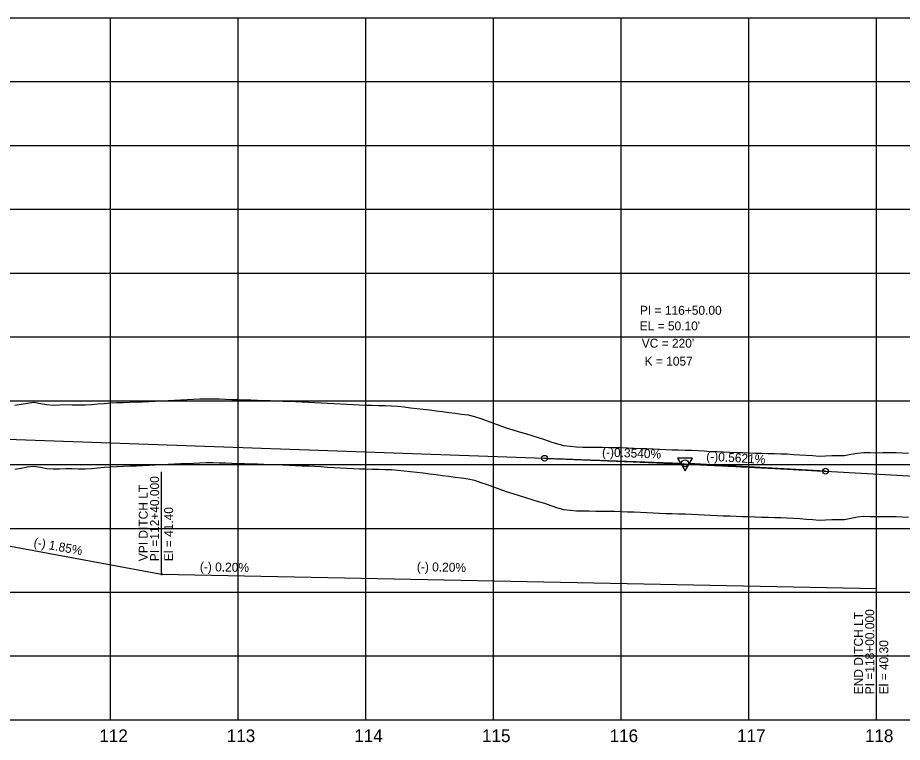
# Model space of a CAD drawing. Extents: x 2345490 to 2436403, y 465165 to 573888.
# Drawn here: x 2391449 to 2392142, y 557766 to 558334 of the extents above; entities that cross this region are included whole.
import ezdxf

# ---------------------------------------------------------------- set-up
doc = ezdxf.new("R2010")
doc.units = 0
for name, color, linetype in [('Old_Level_1', 7, 'Continuous'), ('Old_Level_2', 7, 'Continuous'), ('Old_Level_3', 7, 'Continuous'), ('Old_Level_57', 7, 'Continuous'), ('Old_Level_62', 7, 'Continuous'), ('Old_Level_63', 7, 'Continuous')]:
    doc.layers.add(name, color=color, linetype=linetype)

msp = doc.modelspace()

# ---------------------------------------------------------------- linework, layer by layer
at = {"layer": 'Old_Level_1'}
for points in [[(2391446.5425, 557980.5135), (2391451.5425, 557981.31125), (2391456.5425, 557982.196), (2391461.5425, 557982.9475), (2391466.5425, 557982.03475), (2391471.5425, 557981.122), (2391476.5425, 557980.69925), (2391481.5425, 557980.8645), (2391486.5425, 557981.02725), (2391491.5425, 557981.009), (2391496.5425, 557980.8565), (2391501.5425, 557980.7535), (2391506.5425, 557981.079), (2391511.5425, 557981.584), (2391516.5425, 557982.04675), (2391521.5425, 557982.378), (2391526.5425, 557982.648), (2391531.5425, 557982.81), (2391536.5425, 557982.9695), (2391541.5425, 557983.12625), (2391546.5425, 557983.319), (2391551.5425, 557983.57875), (2391556.5425, 557983.8355), (2391561.5425, 557984.0895), (2391566.5425, 557984.34075), (2391571.5425, 557984.5895), (2391576.5425, 557984.809), (2391581.5425, 557985.023), (2391586.5425, 557985.23525), (2391591.5425, 557985.452), (2391596.5425, 557985.6655), (2391601.5425, 557985.605), (2391606.5425, 557985.4615), (2391611.5425, 557985.31525), (2391616.5425, 557985.1495), (2391621.5425, 557984.99775), (2391626.5425, 557984.84875), (2391631.5425, 557984.70025), (2391636.5425, 557984.55125), (2391641.5425, 557984.38075), (2391646.5425, 557984.21075), (2391651.5425, 557984.0415), (2391656.5425, 557983.879), (2391661.5425, 557983.7025), (2391666.5425, 557983.46075), (2391671.5425, 557983.21975), (2391676.5425, 557982.9795), (2391681.5425, 557982.72575), (2391686.5425, 557982.44925), (2391691.5425, 557982.17), (2391696.5425, 557981.89125), (2391701.5425, 557981.6155), (2391706.5425, 557981.34125), (2391711.5425, 557981.068), (2391716.5425, 557980.85375), (2391721.5425, 557980.7165), (2391726.5425, 557980.58025), (2391731.5425, 557980.44525), (2391736.5425, 557980.311), (2391741.5425, 557980.178), (2391746.5425, 557979.7255), (2391751.5425, 557979.1845), (2391756.5425, 557978.648), (2391761.5425, 557978.1165), (2391766.5425, 557977.5855), (2391771.5425, 557976.92725), (2391776.5425, 557976.27425), (2391781.5425, 557975.637), (2391786.5425, 557974.99275), (2391791.5425, 557974.32575), (2391796.5425, 557973.664), (2391801.5425, 557972.9835), (2391806.5425, 557971.866), (2391811.5425, 557970.1415), (2391816.5425, 557968.34325), (2391821.5425, 557966.565)], [(2391821.5425, 557966.565), (2391826.5425, 557964.773), (2391831.5425, 557962.97675), (2391836.5425, 557961.30675), (2391841.5425, 557959.831), (2391846.5425, 557958.3785), (2391851.5425, 557956.829), (2391856.5425, 557955.19725), (2391861.5425, 557953.727), (2391866.5425, 557951.95725), (2391871.5425, 557950.21225), (2391876.5425, 557948.94625), (2391881.5425, 557948.406), (2391886.5425, 557947.9295), (2391891.5425, 557947.7915), (2391896.5425, 557947.73525), (2391901.5425, 557947.67), (2391906.5425, 557947.61875), (2391911.5425, 557947.571), (2391916.5425, 557947.5265), (2391921.5425, 557947.4), (2391926.5425, 557947.1775), (2391931.5425, 557946.92775), (2391936.5425, 557946.68075), (2391941.5425, 557946.53675), (2391946.5425, 557946.308), (2391951.5425, 557946.06125), (2391956.5425, 557945.82175), (2391961.5425, 557945.7055), (2391966.5425, 557945.59275), (2391971.5425, 557945.4835), (2391976.5425, 557945.26025), (2391981.5425, 557945.01425), (2391986.5425, 557944.7285), (2391991.5425, 557944.43725), (2391996.5425, 557944.22575), (2392001.5425, 557944.02275), (2392006.5425, 557943.8225), (2392011.5425, 557943.625), (2392016.5425, 557943.472), (2392021.5425, 557943.28875), (2392026.5425, 557943.12075), (2392031.5425, 557942.98675), (2392036.5425, 557942.85475), (2392041.5425, 557942.725), (2392046.5425, 557942.59725), (2392051.5425, 557942.40125), (2392056.5425, 557942.071), (2392061.5425, 557941.74125), (2392066.5425, 557941.41325), (2392071.5425, 557941.08675), (2392076.5425, 557940.607), (2392081.5425, 557940.86425), (2392086.5425, 557941.1045), (2392091.5425, 557941.06425), (2392096.5425, 557941.16675), (2392101.5425, 557942.10775), (2392106.5425, 557943.04725), (2392111.5425, 557943.63475), (2392116.5425, 557943.4385), (2392121.5425, 557943.3605), (2392126.5425, 557943.43175), (2392131.5425, 557943.5015), (2392136.5425, 557943.41675), (2392141.5425, 557943.20475), (2392146.5425, 557942.99125)]]:
    msp.add_lwpolyline(points, dxfattribs=at)
at = {"layer": 'Old_Level_2'}
for p, q in [((2391351.5425, 558007.06225), (2391861.5425, 557989.00725)), ((2391861.5425, 557989.00725), (2391968.79425, 557985.21025)), ((2392081.5425, 557978.93), (2391974.28825, 557984.9585)), ((2392081.5425, 557978.93), (2392151.5425, 557974.99575))]:
    msp.add_line(p, q, dxfattribs=at)
msp.add_lwpolyline([(2391977.40375, 557989.22525), (2391965.66125, 557989.21075), (2391971.54475, 557979.0925)], close=True, dxfattribs=at)
for centre, radius in [((2391861.5425, 557989.00725), 2.25), ((2391971.5425, 557985.113), 2.75), ((2392081.5425, 557978.93), 2.25)]:
    msp.add_circle(centre, radius, dxfattribs=at)
msp.add_spline([(2391861.5425, 557989.00725), (2391865.9425, 557988.8505), (2391870.3425, 557988.692), (2391874.7425, 557988.5315), (2391879.1425, 557988.3695), (2391883.5425, 557988.2055), (2391887.9425, 557988.0395), (2391892.3425, 557987.872), (2391896.7425, 557987.7025), (2391901.1425, 557987.531), (2391905.5425, 557987.358), (2391909.9425, 557987.183), (2391914.3425, 557987.006), (2391918.7425, 557986.8275), (2391923.1425, 557986.647), (2391927.5425, 557986.4645), (2391931.9425, 557986.2805), (2391936.3425, 557986.0945), (2391940.7425, 557985.90675), (2391945.1425, 557985.717), (2391949.5425, 557985.5255), (2391953.9425, 557985.33225), (2391958.3425, 557985.13725), (2391962.7425, 557984.94025), (2391967.1425, 557984.74125), (2391971.5425, 557984.54075), (2391975.9425, 557984.33825), (2391980.3425, 557984.134), (2391984.7425, 557983.928), (2391989.1425, 557983.72), (2391993.5425, 557983.51025), (2391997.9425, 557983.2985), (2392002.3425, 557983.085), (2392006.7425, 557982.86975), (2392011.1425, 557982.65275), (2392015.5425, 557982.43375), (2392019.9425, 557982.213), (2392024.3425, 557981.9905), (2392028.7425, 557981.766), (2392033.1425, 557981.53975), (2392037.5425, 557981.31175), (2392041.9425, 557981.08175), (2392046.3425, 557980.85), (2392050.7425, 557980.6165), (2392055.1425, 557980.381), (2392059.5425, 557980.14375), (2392063.9425, 557979.90475), (2392068.3425, 557979.66375), (2392072.7425, 557979.421), (2392077.1425, 557979.1765), (2392081.5425, 557978.93)], degree=3, dxfattribs=at)
at = {"layer": 'Old_Level_3'}
for p, q in [((2391561.5425, 557898.113), (2391561.5425, 557978.51781)), ((2391371.5425, 557933.213), (2391561.5425, 557898.113)), ((2391561.5425, 557898.113), (2392121.5425, 557887.113)), ((2392121.5425, 557801.94697), (2392121.5425, 557887.113))]:
    msp.add_line(p, q, dxfattribs=at)
msp.add_circle((2391561.5425, 557898.113), 0.5, dxfattribs=at)
at = {"layer": 'Old_Level_57'}
for p, q in [((2381271.54275, 558334.11325), (2393041.55275, 558334.11325)), ((2391521.54225, 557784.21325), (2391521.54225, 558334.21325)), ((2391521.54225, 557784.11325), (2391521.54225, 558334.11325)), ((2391621.54225, 557784.21325), (2391621.54225, 558334.21325)), ((2391621.54225, 557784.11325), (2391621.54225, 558334.11325)), ((2391721.54225, 557784.21325), (2391721.54225, 558334.21325)), ((2391721.54225, 557784.11325), (2391721.54225, 558334.11325)), ((2391821.54225, 557784.21325), (2391821.54225, 558334.21325)), ((2391821.54225, 557784.11325), (2391821.54225, 558334.11325)), ((2391921.54225, 557784.21325), (2391921.54225, 558334.21325)), ((2391921.54225, 557784.11325), (2391921.54225, 558334.11325)), ((2392021.54225, 557784.21325), (2392021.54225, 558334.21325)), ((2392021.54225, 557784.11325), (2392021.54225, 558334.11325)), ((2392121.54225, 557784.21325), (2392121.54225, 558334.21325)), ((2392121.54225, 557784.11325), (2392121.54225, 558334.11325)), ((2381271.54275, 558284.11325), (2393041.55275, 558284.11325)), ((2381271.54275, 558234.11325), (2393041.55275, 558234.11325)), ((2381271.54275, 558184.11325), (2393041.55275, 558184.11325)), ((2381271.54275, 558134.11325), (2393041.55275, 558134.11325)), ((2381271.54275, 558084.11325), (2393041.55275, 558084.11325)), ((2381271.5425, 558034.11325), (2393041.55275, 558034.11325)), ((2381271.54275, 557984.11325), (2393041.55275, 557984.11325)), ((2381271.5425, 557934.11325), (2393041.55275, 557934.11325)), ((2381271.54275, 557884.11325), (2393041.55275, 557884.11325)), ((2381271.5425, 557834.11325), (2393041.55275, 557834.11325)), ((2381271.54275, 557784.11325), (2393041.55275, 557784.11325))]:
    msp.add_line(p, q, dxfattribs=at)
at = {"layer": 'Old_Level_62'}
for points in [[(2391446.5425, 558030.5195), (2391451.5425, 558031.31725), (2391456.5425, 558032.202), (2391461.5425, 558032.9535), (2391466.5425, 558032.04075), (2391471.5425, 558031.128), (2391476.5425, 558030.70525), (2391481.5425, 558030.8705), (2391486.5425, 558031.03325), (2391491.5425, 558031.015), (2391496.5425, 558030.8625), (2391501.5425, 558030.7595), (2391506.5425, 558031.085), (2391511.5425, 558031.59), (2391516.5425, 558032.05275), (2391521.5425, 558032.384), (2391526.5425, 558032.654), (2391531.5425, 558032.816), (2391536.5425, 558032.9755), (2391541.5425, 558033.13225), (2391546.5425, 558033.325), (2391551.5425, 558033.58475), (2391556.5425, 558033.8415), (2391561.5425, 558034.0955), (2391566.5425, 558034.34675), (2391571.5425, 558034.5955), (2391576.5425, 558034.815), (2391581.5425, 558035.029), (2391586.5425, 558035.24125), (2391591.5425, 558035.458), (2391596.5425, 558035.6715), (2391601.5425, 558035.611), (2391606.5425, 558035.4675), (2391611.5425, 558035.32125), (2391616.5425, 558035.1555), (2391621.5425, 558035.00375), (2391626.5425, 558034.85475), (2391631.5425, 558034.70625), (2391636.5425, 558034.55725), (2391641.5425, 558034.38675), (2391646.5425, 558034.21675), (2391651.5425, 558034.0475), (2391656.5425, 558033.885), (2391661.5425, 558033.7085), (2391666.5425, 558033.46675), (2391671.5425, 558033.22575), (2391676.5425, 558032.9855), (2391681.5425, 558032.73175), (2391686.5425, 558032.45525), (2391691.5425, 558032.176), (2391696.5425, 558031.89725), (2391701.5425, 558031.6215), (2391706.5425, 558031.34725), (2391711.5425, 558031.074), (2391716.5425, 558030.85975), (2391721.5425, 558030.7225), (2391726.5425, 558030.58625), (2391731.5425, 558030.45125), (2391736.5425, 558030.317), (2391741.5425, 558030.184), (2391746.5425, 558029.7315), (2391751.5425, 558029.1905), (2391756.5425, 558028.654), (2391761.5425, 558028.1225), (2391766.5425, 558027.5915), (2391771.5425, 558026.93325), (2391776.5425, 558026.28025), (2391781.5425, 558025.643), (2391786.5425, 558024.99875), (2391791.5425, 558024.33175), (2391796.5425, 558023.67), (2391801.5425, 558022.9895), (2391806.5425, 558021.872), (2391811.5425, 558020.1475), (2391816.5425, 558018.34925), (2391821.5425, 558016.571)], [(2391821.5425, 558016.571), (2391826.5425, 558014.779), (2391831.5425, 558012.98275), (2391836.5425, 558011.31275), (2391841.5425, 558009.837), (2391846.5425, 558008.3845), (2391851.5425, 558006.835), (2391856.5425, 558005.20325), (2391861.5425, 558003.733), (2391866.5425, 558001.96325), (2391871.5425, 558000.21825), (2391876.5425, 557998.95225), (2391881.5425, 557998.412), (2391886.5425, 557997.9355), (2391891.5425, 557997.7975), (2391896.5425, 557997.74125), (2391901.5425, 557997.676), (2391906.5425, 557997.62475), (2391911.5425, 557997.577), (2391916.5425, 557997.5325), (2391921.5425, 557997.406), (2391926.5425, 557997.1835), (2391931.5425, 557996.93375), (2391936.5425, 557996.68675), (2391941.5425, 557996.54275), (2391946.5425, 557996.314), (2391951.5425, 557996.06725), (2391956.5425, 557995.82775), (2391961.5425, 557995.7115), (2391966.5425, 557995.59875), (2391971.5425, 557995.4895), (2391976.5425, 557995.26625), (2391981.5425, 557995.02025), (2391986.5425, 557994.7345), (2391991.5425, 557994.44325), (2391996.5425, 557994.23175), (2392001.5425, 557994.02875), (2392006.5425, 557993.8285), (2392011.5425, 557993.631), (2392016.5425, 557993.478), (2392021.5425, 557993.29475), (2392026.5425, 557993.12675), (2392031.5425, 557992.99275), (2392036.5425, 557992.86075), (2392041.5425, 557992.731), (2392046.5425, 557992.60325), (2392051.5425, 557992.40725), (2392056.5425, 557992.077), (2392061.5425, 557991.74725), (2392066.5425, 557991.41925), (2392071.5425, 557991.09275), (2392076.5425, 557990.613), (2392081.5425, 557990.87025), (2392086.5425, 557991.1105), (2392091.5425, 557991.07025), (2392096.5425, 557991.17275), (2392101.5425, 557992.11375), (2392106.5425, 557993.05325), (2392111.5425, 557993.64075), (2392116.5425, 557993.4445), (2392121.5425, 557993.3665), (2392126.5425, 557993.43775), (2392131.5425, 557993.5075), (2392136.5425, 557993.42275), (2392141.5425, 557993.21075), (2392146.5425, 557992.99725)]]:
    msp.add_lwpolyline(points, dxfattribs=at)
at = {"layer": 'Old_Level_63'}
msp.add_line((2381321.5425, 557784.113), (2393019.104, 557784.113), dxfattribs=at)

# ---------------------------------------------------------------- texts
at = {"layer": 'Old_Level_1'}
for s, p in [('112', (2391512.756, 557766.613)), ('113', (2391612.591, 557766.613)), ('116', (2391912.46675, 557766.613)), ('118', (2392112.45, 557766.613)), ('114', (2391712.4335, 557766.613)), ('115', (2391812.526, 557766.613)), ('117', (2392012.3245, 557766.613))]:
    msp.add_text(s, height=10.000001, dxfattribs=at).set_placement(p)
at = {"layer": 'Old_Level_2'}
for s, height, p in [('PI = 116+50.00', 7.0000005, (2391936.22075, 558101.454)), ("EL = 50.10'", 7.0000005, (2391936.01325, 558089.22975)), ("VC = 220'", 7.000001, (2391937.60875, 558075.66375)), ('K = 1057', 7.000001, (2391939.857, 558061.59325))]:
    msp.add_text(s, height=height, dxfattribs=at).set_placement(p)
for s, rotation, p in [('(-)0.3540%', 357.97244444, (2391906.45075, 557990.419)), ('(-)0.5621%', 356.78296667, (2391988.04375, 557987.19025))]:
    msp.add_text(s, height=7.000001, rotation=rotation, dxfattribs=at).set_placement(p)
at = {"layer": 'Old_Level_3'}
for s, height, rotation, p in [('PI =112+40.000', 7.0000005, 90, (2391559.5425, 557908.3714)), ('VPI DITCH LT', 7.0000005, 90, (2391550.6686, 557908.3714)), ('El = 41.40', 7.000001, 90, (2391570.5425, 557908.3714)), ('(-) 1.85%', 7.000001, 349.53339444, (2391460.95161, 557920.00991)), ('(-) 0.20%', 7, 358.87469167, (2391591.46068, 557900.63608)), ('(-) 0.20%', 7, 358.87469167, (2391761.44024, 557900.63608)), ('END DITCH LT', 7.0000005, 90, (2392110.84508, 557804.10015)), ('PI =118+00.000', 7.0000005, 90, (2392119.71899, 557804.10015)), ('El = 40.30', 7.000001, 90, (2392130.71899, 557804.10015))]:
    msp.add_text(s, height=height, rotation=rotation, dxfattribs=at).set_placement(p)

doc.saveas('drawing.dxf')
